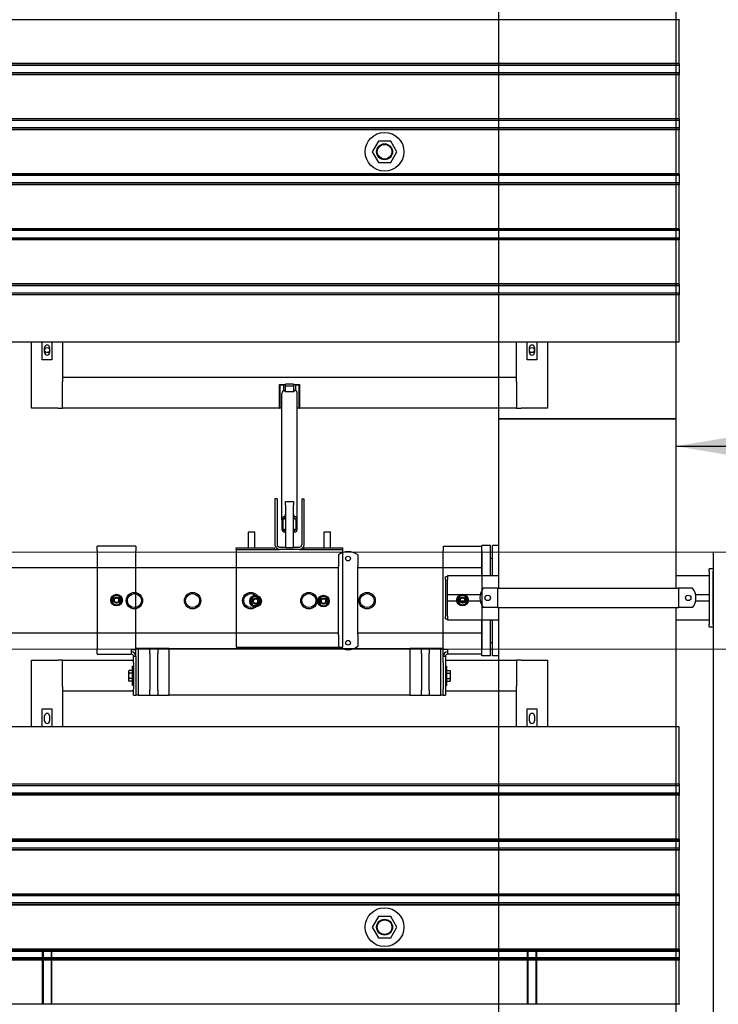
# Model space of a CAD drawing. Extents: x -89225 to 110569, y 13360 to 87647.
# Tile 330 of 478: x 48088 to 49889, y 76422 to 78962. Entities that reach past the tile are written whole.
import ezdxf

# ---------------------------------------------------------------- set-up
doc = ezdxf.new("R2010")
doc.units = 0
for name, color, linetype in [('Beluchtingstank', 253, 'Continuous'), ('Iv-Lines 035', 4, 'Continuous'), ('Iv-Lines 035 @ 100', 4, 'Continuous')]:
    doc.layers.add(name, color=color, linetype=linetype)
doc.styles.add('ISO', font='ISO.SHX')

# ---------------------------------------------------------------- blocks, each defined once
blk = doc.blocks.new('Leidingwerk beluchtingsinstallatie')
for p, q in [((1296643.7, -920370.4), (1296643.7, -926301.8)), ((1297100.9, -920370.4), (1297100.9, -926301.8)), ((1297100.9, -926301.8), (1296643.7, -926301.8)), ((1296643.7, -926301.8), (1296643.7, -926738.3)), ((1296643.7, -926301.8), (1297100.9, -926301.8)), ((1297100.9, -926301.8), (1297100.9, -926738.3)), ((1296600.9, -926705.6), (1296600.9, -926627.9)), ((1296622.9, -926627.9), (1296600.9, -926627.9)), ((1296622.9, -926705.6), (1296622.9, -926627.9)), ((1296627.9, -926705.6), (1296627.9, -926627.9)), ((1296643.7, -926627.9), (1296627.9, -926627.9)), ((1296230.9, -926652.6), (1296230.9, -926677)), ((1296280.9, -926652.6), (1296280.9, -926677)), ((1296627.9, -926661.4), (1296622.9, -926661.4)), ((1296230.9, -926686.2), (1294137.3, -926686.2)), ((1296230.9, -926677), (1296230.9, -926682)), ((1296230.9, -926858.7), (1296230.9, -926682)), ((1296280.9, -926677), (1296280.9, -926682)), ((1296280.9, -926858.7), (1296280.9, -926682)), ((1296600.9, -926686.2), (1296280.9, -926686.2)), ((1296507.3, -926714.6), (1296507.3, -926708.6)), ((1296512.3, -926708.6), (1296507.3, -926708.6)), ((1296512.3, -926705.6), (1296643.7, -926705.6)), ((1296512.3, -926705.6), (1296512.3, -926715.6)), ((1297100.9, -926705.6), (1297187.3, -926705.6)), ((1297197.3, -926688.1), (1297187.3, -926688.1)), ((1297187.3, -926694.1), (1297187.3, -926688.1)), ((1297187.3, -926694.1), (1297187.3, -926832.1)), ((1297197.3, -926688.1), (1297197.3, -926694.1)), ((1297197.3, -926832.1), (1297197.3, -926694.1)), ((1296507.3, -926714.6), (1296507.3, -926811.6)), ((1296512.3, -926755.6), (1296512.3, -926715.6)), ((1296632.8, -926738.3), (1296604.6, -926738.3)), ((1296640.8, -926738.3), (1296632.8, -926738.3)), ((1296640.8, -926738.3), (1296640.8, -926788.3)), ((1296640.8, -926738.3), (1297107.8, -926738.3)), ((1297107.8, -926738.3), (1297107.8, -926788.3)), ((1297115.8, -926738.3), (1297107.8, -926738.3)), ((1297144.1, -926738.3), (1297115.8, -926738.3)), ((1296596.6, -926755.6), (1296512.3, -926755.6)), ((1296512.3, -926770.6), (1296512.3, -926755.6)), ((1297187.3, -926755.6), (1297152.1, -926755.6)), ((1296512.3, -926810.6), (1296512.3, -926770.6)), ((1296512.3, -926770.6), (1296596.5, -926770.6)), ((1296632.8, -926788.3), (1296604.6, -926788.3)), ((1296640.8, -926788.3), (1296632.8, -926788.3)), ((1296640.8, -926788.3), (1297107.8, -926788.3)), ((1296643.7, -926788.3), (1296643.7, -930042)), ((1297100.9, -926788.3), (1297100.9, -930042)), ((1297115.8, -926788.3), (1297107.8, -926788.3)), ((1297144.1, -926788.3), (1297115.8, -926788.3)), ((1297152.2, -926770.6), (1297187.3, -926770.6)), ((1296507.3, -926817.6), (1296507.3, -926811.6)), ((1296512.3, -926810.6), (1296512.3, -926820.6)), ((1296507.3, -926817.6), (1296512.3, -926817.6)), ((1296643.7, -926820.6), (1296512.3, -926820.6)), ((1296600.9, -926912.9), (1296600.9, -926820.6)), ((1296622.9, -926912.9), (1296622.9, -926820.6)), ((1296627.9, -926912.9), (1296627.9, -926820.6)), ((1297187.3, -926820.6), (1297100.9, -926820.6)), ((1297187.3, -926838.1), (1297187.3, -926832.1)), ((1297187.3, -926838.1), (1297197.3, -926838.1)), ((1297197.3, -926832.1), (1297197.3, -926838.1)), ((1296230.9, -926854.5), (1294137.3, -926854.5)), ((1296230.9, -926858.7), (1296230.9, -926863.7)), ((1296230.9, -926863.7), (1296230.9, -926888.1)), ((1296600.9, -926854.5), (1296280.9, -926854.5)), ((1296280.9, -926858.7), (1296280.9, -926863.7)), ((1296280.9, -926863.7), (1296280.9, -926888.1)), ((1296627.9, -926879.4), (1296622.9, -926879.4)), ((1296622.9, -926912.9), (1296600.9, -926912.9)), ((1296643.7, -926912.9), (1296627.9, -926912.9))]:
    blk.add_line(p, q)
for centre, radius in [((1296255.9, -926661.9), 6), ((1295704.9, -926770.4), 21.2), ((1295704.9, -926770.4), 21.2), ((1295704.9, -926770.4), 18), ((1295854.9, -926770.4), 21.2), ((1295854.9, -926770.4), 21.2), ((1295854.9, -926770.4), 18), ((1296004.9, -926770.4), 21.2), ((1296004.9, -926770.4), 21.2), ((1296004.9, -926770.4), 18), ((1296154.9, -926770.4), 21.2), ((1296154.9, -926770.4), 21.2), ((1296154.9, -926770.4), 18), ((1296304.9, -926770.4), 21.2), ((1296304.9, -926770.4), 21.2), ((1296304.9, -926770.4), 18), ((1296615.8, -926763.3), 7), ((1297132.8, -926763.3), 7), ((1296255.9, -926878.9), 6)]:
    blk.add_circle(centre, radius)
for centre, start, end in [((1296255.9, -926683.9), 51.3178, 128.6822), ((1296635.8, -926763.3), 141.3178, 218.6822), ((1297112.8, -926763.3), 321.3178, 38.6822), ((1296255.9, -926856.9), 231.3178, 308.6822)]:
    blk.add_arc(centre, 40, start, end)
blk = doc.blocks.new('Beluchtingselementen Bosman')
for p, q in [((1289299.4, -859100.6), (1287289.4, -859100.6)), ((1289299.4, -859099.9), (1289299.4, -859100.6)), ((1289299.4, -859214), (1289299.4, -859100.6)), ((1289299.4, -859214), (1287289.4, -859214)), ((1289299.4, -859214.7), (1287289.4, -859214.7)), ((1289299.4, -859218.7), (1287289.4, -859218.7)), ((1289299.4, -859214), (1289299.4, -859214.7)), ((1289299.4, -859214.7), (1289299.4, -859217.5)), ((1289299.4, -859218.7), (1289299.4, -859217.5)), ((1289299.4, -859218.7), (1289299.4, -859220.3)), ((1289299.4, -859220.3), (1289299.4, -859236.3)), ((1289299.4, -859237.8), (1287289.4, -859237.8)), ((1289299.4, -859241.9), (1287289.4, -859241.9)), ((1289299.4, -859242.6), (1287289.4, -859242.6)), ((1289299.4, -859236.3), (1289299.4, -859237.8)), ((1289299.4, -859239.1), (1289299.4, -859237.8)), ((1289299.4, -859239.1), (1289299.4, -859241.9)), ((1289299.4, -859241.9), (1289299.4, -859242.6)), ((1289299.4, -859356), (1289299.4, -859242.6)), ((1289299.4, -859356), (1287289.4, -859356)), ((1289299.4, -859356.7), (1287289.4, -859356.7)), ((1289299.4, -859356), (1289299.4, -859356.7)), ((1289299.4, -859356.7), (1289299.4, -859359.5)), ((1289299.4, -859360.7), (1289299.4, -859359.5)), ((1289299.4, -859360.7), (1287289.4, -859360.7)), ((1289299.4, -859379.8), (1287289.4, -859379.8)), ((1289299.4, -859383.9), (1287289.4, -859383.9)), ((1289299.4, -859384.6), (1287289.4, -859384.6)), ((1289299.4, -859360.7), (1289299.4, -859362.3)), ((1289299.4, -859362.3), (1289299.4, -859378.3)), ((1289299.4, -859378.3), (1289299.4, -859379.8)), ((1289299.4, -859381.1), (1289299.4, -859379.8)), ((1289299.4, -859381.1), (1289299.4, -859383.9)), ((1289299.4, -859383.9), (1289299.4, -859384.6)), ((1289299.4, -859498), (1289299.4, -859384.6)), ((1288523.4, -859413.8), (1288507.6, -859441.4)), ((1288555.2, -859413.7), (1288523.4, -859413.8)), ((1288571.2, -859441.2), (1288555.2, -859413.7)), ((1288507.6, -859441.4), (1288523.6, -859468.9)), ((1288555.4, -859468.8), (1288571.2, -859441.2)), ((1288523.6, -859468.9), (1288555.4, -859468.8)), ((1289299.4, -859498), (1287289.4, -859498)), ((1289299.4, -859498.7), (1287289.4, -859498.7)), ((1289299.4, -859502.7), (1287289.4, -859502.7)), ((1289299.4, -859498), (1289299.4, -859498.7)), ((1289299.4, -859498.7), (1289299.4, -859501.5)), ((1289299.4, -859502.7), (1289299.4, -859501.5)), ((1289299.4, -859502.7), (1289299.4, -859504.3)), ((1289299.4, -859504.3), (1289299.4, -859520.3)), ((1289299.4, -859521.8), (1287289.4, -859521.8)), ((1289299.4, -859525.9), (1287289.4, -859525.9)), ((1289299.4, -859526.6), (1287289.4, -859526.6)), ((1289299.4, -859520.3), (1289299.4, -859521.8)), ((1289299.4, -859523.1), (1289299.4, -859521.8)), ((1289299.4, -859523.1), (1289299.4, -859525.9)), ((1289299.4, -859525.9), (1289299.4, -859526.6)), ((1289299.4, -859640), (1289299.4, -859526.6)), ((1289299.4, -859640), (1287289.4, -859640)), ((1289299.4, -859640.7), (1287289.4, -859640.7)), ((1289299.4, -859644.7), (1287289.4, -859644.7)), ((1289299.4, -859663.8), (1287289.4, -859663.8)), ((1289299.4, -859640), (1289299.4, -859640.7)), ((1289299.4, -859640.7), (1289299.4, -859643.5)), ((1289299.4, -859644.7), (1289299.4, -859643.5)), ((1289299.4, -859644.7), (1289299.4, -859646.3)), ((1289299.4, -859646.3), (1289299.4, -859662.3)), ((1289299.4, -859662.3), (1289299.4, -859663.8)), ((1289299.4, -859665.1), (1289299.4, -859663.8)), ((1289299.4, -859667.9), (1287289.4, -859667.9)), ((1289299.4, -859668.6), (1287289.4, -859668.6)), ((1289299.4, -859665.1), (1289299.4, -859667.9)), ((1289299.4, -859667.9), (1289299.4, -859668.6)), ((1289299.4, -859782), (1289299.4, -859668.6)), ((1289299.4, -859782), (1287289.4, -859782)), ((1289299.4, -859782.7), (1287289.4, -859782.7)), ((1289299.4, -859786.7), (1287289.4, -859786.7)), ((1289299.4, -859782), (1289299.4, -859782.7)), ((1289299.4, -859782.7), (1289299.4, -859785.5)), ((1289299.4, -859786.7), (1289299.4, -859785.5)), ((1289299.4, -859786.7), (1289299.4, -859788.3)), ((1289299.4, -859788.3), (1289299.4, -859804.3)), ((1289299.4, -859805.8), (1287289.4, -859805.8)), ((1289299.4, -859809.9), (1287289.4, -859809.9)), ((1289299.4, -859810.6), (1287289.4, -859810.6)), ((1289299.4, -859804.3), (1289299.4, -859805.8)), ((1289299.4, -859807.1), (1289299.4, -859805.8)), ((1289299.4, -859807.1), (1289299.4, -859809.9)), ((1289299.4, -859809.9), (1289299.4, -859810.6)), ((1289299.4, -859931.3), (1289299.4, -859810.6)), ((1287289.4, -859931.3), (1289299.4, -859931.3)), ((1287629.4, -860102.8), (1287629.4, -859931.3)), ((1287656.9, -859977.9), (1287656.9, -859931.3)), ((1287681.9, -859931.3), (1287681.9, -859977.9)), ((1287709.4, -859931.3), (1287709.4, -860022.8)), ((1288879.4, -860022.8), (1288879.4, -859931.3)), ((1288906.9, -859977.9), (1288906.9, -859931.3)), ((1288931.9, -859931.3), (1288931.9, -859977.9)), ((1288959.4, -859931.3), (1288959.4, -860102.8)), ((1287662.9, -859959.3), (1287662.9, -859946.3)), ((1287675.9, -859946.3), (1287675.9, -859959.3)), ((1288912.9, -859959.3), (1288912.9, -859946.3)), ((1288925.9, -859946.3), (1288925.9, -859959.3)), ((1287681.9, -859977.9), (1287656.9, -859977.9)), ((1288931.9, -859977.9), (1288906.9, -859977.9)), ((1287709.4, -860022.8), (1288879.4, -860022.8)), ((1287709.4, -860022.8), (1287709.4, -860034.8)), ((1287709.4, -860102.8), (1287709.4, -860034.8)), ((1288268.4, -860102.8), (1288268.4, -860041.8)), ((1288268.4, -860041.8), (1288284.4, -860041.8)), ((1288269.4, -860042.8), (1288269.4, -860102.8)), ((1288269.4, -860042.8), (1288279.4, -860042.8)), ((1288279.4, -860057), (1288279.4, -860042.8)), ((1288304.4, -860040.6), (1288284.4, -860040.6)), ((1288284.4, -860045.9), (1288284.4, -860040.6)), ((1288304.4, -860040.6), (1288304.4, -860045.9)), ((1288304.4, -860041.8), (1288320.4, -860041.8)), ((1288309.4, -860042.8), (1288309.4, -860057)), ((1288309.4, -860042.8), (1288319.4, -860042.8)), ((1288319.4, -860102.8), (1288319.4, -860042.8)), ((1288320.4, -860041.8), (1288320.4, -860102.8)), ((1288879.4, -860034.8), (1288879.4, -860022.8)), ((1288879.4, -860034.8), (1288879.4, -860102.8)), ((1288274.4, -860390.6), (1288274.4, -860064.4)), ((1288283.4, -860056.4), (1288282.4, -860056.4)), ((1288283.4, -860060.9), (1288283.4, -860056.4)), ((1288305.4, -860060.9), (1288283.4, -860060.9)), ((1288304.4, -860045.9), (1288284.4, -860045.9)), ((1288284.4, -860060.9), (1288284.4, -860045.9)), ((1288304.4, -860045.9), (1288304.4, -860060.9)), ((1288306.4, -860056.4), (1288305.4, -860056.4)), ((1288305.4, -860056.4), (1288305.4, -860060.9)), ((1288314.4, -860390.6), (1288314.4, -860064.4)), ((1287697.4, -860102.8), (1287629.4, -860102.8)), ((1287697.4, -860102.8), (1287709.4, -860102.8)), ((1288268.4, -860102.8), (1287709.4, -860102.8)), ((1288268.4, -860102.8), (1288269.4, -860102.8)), ((1288274.4, -860102.8), (1288269.4, -860102.8)), ((1288319.4, -860102.8), (1288314.4, -860102.8)), ((1288319.4, -860102.8), (1288320.4, -860102.8)), ((1288879.4, -860102.8), (1288320.4, -860102.8)), ((1288879.4, -860102.8), (1288891.4, -860102.8)), ((1288959.4, -860102.8), (1288891.4, -860102.8)), ((1288256.9, -860336.8), (1288256.9, -860454.8)), ((1288262.9, -860336.8), (1288256.9, -860336.8)), ((1288262.9, -860336.8), (1288262.9, -860454.8)), ((1288284.4, -860343.4), (1288304.4, -860343.4)), ((1288284.4, -860352.3), (1288284.4, -860343.4)), ((1288304.4, -860343.4), (1288304.4, -860352.3)), ((1288325.9, -860336.8), (1288331.9, -860336.8)), ((1288325.9, -860336.8), (1288325.9, -860454.8)), ((1288331.9, -860454.8), (1288331.9, -860336.8)), ((1288284.4, -860352.3), (1288284.4, -860462)), ((1288304.4, -860462), (1288304.4, -860352.3)), ((1288274.4, -860390.6), (1288274.4, -860414.5)), ((1288278.4, -860414.5), (1288278.4, -860390.6)), ((1288283.4, -860382.7), (1288282.4, -860382.7)), ((1288282.4, -860386.7), (1288283.4, -860386.7)), ((1288283.4, -860382.7), (1288283.4, -860378.2)), ((1288283.4, -860378.2), (1288284.4, -860378.2)), ((1288284.4, -860382.2), (1288283.4, -860382.2)), ((1288283.4, -860386.7), (1288283.4, -860382.7)), ((1288304.4, -860378.2), (1288305.4, -860378.2)), ((1288305.4, -860382.2), (1288304.4, -860382.2)), ((1288305.4, -860378.2), (1288305.4, -860382.7)), ((1288305.4, -860382.7), (1288305.4, -860386.7)), ((1288306.4, -860382.7), (1288305.4, -860382.7)), ((1288305.4, -860386.7), (1288306.4, -860386.7)), ((1288310.4, -860390.6), (1288310.4, -860414.5)), ((1288314.4, -860414.5), (1288314.4, -860390.6)), ((1288189.4, -860421.8), (1288188.9, -860422.3)), ((1288204.9, -860422.3), (1288188.9, -860422.3)), ((1288188.9, -860462.8), (1288188.9, -860422.3)), ((1288189.4, -860421.8), (1288204.4, -860421.8)), ((1288204.4, -860421.8), (1288204.9, -860422.3)), ((1288204.9, -860462.8), (1288204.9, -860422.3)), ((1288283.4, -860418.5), (1288282.4, -860418.5)), ((1288282.4, -860422.5), (1288283.4, -860422.5)), ((1288283.4, -860418.5), (1288283.4, -860414.1)), ((1288283.4, -860414.1), (1288284.4, -860414.1)), ((1288284.4, -860418.1), (1288283.4, -860418.1)), ((1288283.4, -860422.5), (1288283.4, -860418.5)), ((1288304.4, -860414.1), (1288305.4, -860414.1)), ((1288305.4, -860418.1), (1288304.4, -860418.1)), ((1288305.4, -860414.1), (1288305.4, -860418.5)), ((1288306.4, -860418.5), (1288305.4, -860418.5)), ((1288305.4, -860418.5), (1288305.4, -860422.5)), ((1288305.4, -860422.5), (1288306.4, -860422.5)), ((1288384.4, -860421.8), (1288383.9, -860422.3)), ((1288399.9, -860422.3), (1288383.9, -860422.3)), ((1288383.9, -860462.8), (1288383.9, -860422.3)), ((1288384.4, -860421.8), (1288399.4, -860421.8)), ((1288399.4, -860421.8), (1288399.9, -860422.3)), ((1288399.9, -860462.8), (1288399.9, -860422.3)), ((1287798.4, -860470.3), (1287798.4, -860458.3)), ((1287898.4, -860458.3), (1287798.4, -860458.3)), ((1287798.4, -860470.3), (1287798.4, -860725.3)), ((1287898.4, -860458.3), (1287898.4, -860470.3)), ((1287898.4, -860725.3), (1287898.4, -860470.3)), ((1288156.9, -860462.8), (1288256.9, -860462.8)), ((1288156.9, -860466.8), (1288156.9, -860462.8)), ((1288156.9, -860466.8), (1288256.9, -860466.8)), ((1288156.9, -860466.8), (1288156.9, -860478.8)), ((1288256.9, -860466.8), (1288256.9, -860462.8)), ((1288256.9, -860466.8), (1288268.9, -860466.8)), ((1288268.9, -860460.8), (1288284.4, -860460.8)), ((1288319.9, -860466.8), (1288268.9, -860466.8)), ((1288284.4, -860462), (1288304.4, -860462)), ((1288304.4, -860460.8), (1288319.9, -860460.8)), ((1288319.9, -860466.8), (1288331.9, -860466.8)), ((1288331.9, -860462.8), (1288431.9, -860462.8)), ((1288331.9, -860466.8), (1288331.9, -860462.8)), ((1288331.9, -860466.8), (1288431.9, -860466.8)), ((1288431.9, -860466.8), (1288431.9, -860462.8)), ((1288431.9, -860478.8), (1288431.9, -860466.8)), ((1288690.4, -860458.3), (1288790.4, -860458.3)), ((1288690.4, -860458.3), (1288690.4, -860470.3)), ((1288690.4, -860725.3), (1288690.4, -860470.3)), ((1288790.4, -860470.3), (1288790.4, -860458.3)), ((1288790.4, -860470.3), (1288790.4, -860725.3)), ((1288156.9, -860478.8), (1288156.9, -860719.3)), ((1288431.9, -860719.3), (1288431.9, -860478.8)), ((1287798.4, -860737.3), (1287798.4, -860725.3)), ((1287886.4, -860725.3), (1287898.4, -860725.3)), ((1287886.4, -860725.3), (1287886.4, -860737.3)), ((1287904.4, -860722.8), (1287898.4, -860722.8)), ((1287898.4, -860743.3), (1287898.4, -860725.3)), ((1287934.4, -860722.8), (1287904.4, -860722.8)), ((1287904.4, -860722.8), (1287904.4, -860842.8)), ((1287934.4, -860728.2), (1287934.4, -860722.8)), ((1287954.4, -860722.8), (1287934.4, -860722.8)), ((1287934.4, -860735.2), (1287934.4, -860728.2)), ((1287984.4, -860722.8), (1287954.4, -860722.8)), ((1287954.4, -860722.8), (1287954.4, -860728.2)), ((1287954.4, -860728.2), (1287954.4, -860735.2)), ((1287984.4, -860722.8), (1288604.4, -860722.8)), ((1287984.4, -860842.8), (1287984.4, -860722.8)), ((1288156.9, -860719.3), (1288431.9, -860719.3)), ((1288634.4, -860722.8), (1288604.4, -860722.8)), ((1288604.4, -860722.8), (1288604.4, -860842.8)), ((1288654.4, -860722.8), (1288634.4, -860722.8)), ((1288634.4, -860728.2), (1288634.4, -860722.8)), ((1288634.4, -860735.2), (1288634.4, -860728.2)), ((1288684.4, -860722.8), (1288654.4, -860722.8)), ((1288654.4, -860722.8), (1288654.4, -860728.2)), ((1288654.4, -860728.2), (1288654.4, -860735.2)), ((1288684.4, -860842.8), (1288684.4, -860722.8)), ((1288690.4, -860722.8), (1288684.4, -860722.8)), ((1288690.4, -860743.3), (1288690.4, -860725.3)), ((1288702.4, -860725.3), (1288690.4, -860725.3)), ((1288702.4, -860737.3), (1288702.4, -860725.3)), ((1288790.4, -860737.3), (1288790.4, -860725.3)), ((1287629.4, -860924.5), (1287629.4, -860752.8)), ((1287629.4, -860752.8), (1287697.4, -860752.8)), ((1287709.4, -860752.8), (1287697.4, -860752.8)), ((1287709.4, -860752.8), (1287892.4, -860752.8)), ((1287709.4, -860820.8), (1287709.4, -860752.8)), ((1287798.4, -860737.3), (1287886.4, -860737.3)), ((1287892.4, -860758.3), (1287892.4, -860743.3)), ((1287898.4, -860743.3), (1287892.4, -860743.3)), ((1287898.4, -860743.3), (1287898.4, -860758.3)), ((1287934.4, -860735.2), (1287934.4, -860830.4)), ((1287954.4, -860830.4), (1287954.4, -860735.2)), ((1288634.4, -860735.2), (1288634.4, -860830.4)), ((1288654.4, -860830.4), (1288654.4, -860735.2)), ((1288696.4, -860743.3), (1288690.4, -860743.3)), ((1288690.4, -860758.3), (1288690.4, -860743.3)), ((1288696.4, -860743.3), (1288696.4, -860758.3)), ((1288696.4, -860752.8), (1288879.4, -860752.8)), ((1288790.4, -860737.3), (1288702.4, -860737.3)), ((1288891.4, -860752.8), (1288879.4, -860752.8)), ((1288879.4, -860752.8), (1288879.4, -860820.8)), ((1288891.4, -860752.8), (1288959.4, -860752.8)), ((1288959.4, -860752.8), (1288959.4, -860924.5)), ((1287879.4, -860780.8), (1287880.5, -860778.9)), ((1287879.4, -860780.8), (1287879.4, -860782.4)), ((1287888.6, -860778.9), (1287880.5, -860778.9)), ((1287888.6, -860778.9), (1287888.6, -860785.9)), ((1287888.6, -860781.8), (1287889.4, -860781.8)), ((1287889.4, -860817.8), (1287889.4, -860767.8)), ((1287892.4, -860767.8), (1287889.4, -860767.8)), ((1287892.4, -860758.3), (1287892.4, -860827.8)), ((1287898.4, -860758.3), (1287898.4, -860827.8)), ((1288690.4, -860758.3), (1288690.4, -860827.8)), ((1288696.4, -860758.3), (1288696.4, -860827.8)), ((1288696.4, -860767.8), (1288699.4, -860767.8)), ((1288699.4, -860767.8), (1288699.4, -860817.8)), ((1288700.2, -860781.8), (1288699.4, -860781.8)), ((1288700.2, -860785.9), (1288700.2, -860778.9)), ((1288700.2, -860778.9), (1288708.3, -860778.9)), ((1288709.4, -860780.8), (1288708.3, -860778.9)), ((1288709.4, -860782.4), (1288709.4, -860780.8)), ((1287879.4, -860782.4), (1287879.4, -860792.8)), ((1287879.4, -860792.8), (1287879.4, -860803.2)), ((1287879.4, -860803.2), (1287879.4, -860804.8)), ((1287879.4, -860804.8), (1287880.5, -860806.6)), ((1287888.6, -860785.9), (1287880.5, -860785.9)), ((1287888.6, -860799.7), (1287880.5, -860799.7)), ((1287888.6, -860806.6), (1287880.5, -860806.6)), ((1287888.6, -860785.9), (1287888.6, -860799.7)), ((1287888.6, -860799.7), (1287888.6, -860806.6)), ((1287888.6, -860803.8), (1287889.4, -860803.8)), ((1288700.2, -860803.8), (1288699.4, -860803.8)), ((1288700.2, -860799.7), (1288700.2, -860785.9)), ((1288700.2, -860785.9), (1288708.3, -860785.9)), ((1288700.2, -860799.7), (1288708.3, -860799.7)), ((1288700.2, -860806.6), (1288700.2, -860799.7)), ((1288700.2, -860806.6), (1288708.3, -860806.6)), ((1288709.4, -860804.8), (1288708.3, -860806.6)), ((1288709.4, -860792.8), (1288709.4, -860782.4)), ((1288709.4, -860803.2), (1288709.4, -860792.8)), ((1288709.4, -860804.8), (1288709.4, -860803.2)), ((1287709.4, -860820.8), (1287709.4, -860832.8)), ((1287709.4, -860832.8), (1287709.4, -860924.5)), ((1287892.4, -860832.8), (1287709.4, -860832.8)), ((1287892.4, -860817.8), (1287889.4, -860817.8)), ((1287892.4, -860842.8), (1287892.4, -860827.8)), ((1287898.4, -860827.8), (1287898.4, -860842.8)), ((1287934.4, -860837.4), (1287934.4, -860830.4)), ((1287954.4, -860830.4), (1287954.4, -860837.4)), ((1288634.4, -860837.4), (1288634.4, -860830.4)), ((1288654.4, -860830.4), (1288654.4, -860837.4)), ((1288690.4, -860842.8), (1288690.4, -860827.8)), ((1288696.4, -860817.8), (1288699.4, -860817.8)), ((1288696.4, -860827.8), (1288696.4, -860842.8)), ((1288879.4, -860832.8), (1288696.4, -860832.8)), ((1288879.4, -860832.8), (1288879.4, -860820.8)), ((1288879.4, -860924.5), (1288879.4, -860832.8)), ((1287892.4, -860842.8), (1287898.4, -860842.8)), ((1287904.4, -860842.8), (1287898.4, -860842.8)), ((1287904.4, -860842.8), (1287934.4, -860842.8)), ((1287934.4, -860842.8), (1287934.4, -860837.4)), ((1287934.4, -860842.8), (1287954.4, -860842.8)), ((1287954.4, -860837.4), (1287954.4, -860842.8)), ((1287954.4, -860842.8), (1287984.4, -860842.8)), ((1288604.4, -860842.8), (1287984.4, -860842.8)), ((1288604.4, -860842.8), (1288634.4, -860842.8)), ((1288634.4, -860842.8), (1288634.4, -860837.4)), ((1288634.4, -860842.8), (1288654.4, -860842.8)), ((1288654.4, -860837.4), (1288654.4, -860842.8)), ((1288654.4, -860842.8), (1288684.4, -860842.8)), ((1288690.4, -860842.8), (1288684.4, -860842.8)), ((1288690.4, -860842.8), (1288696.4, -860842.8)), ((1287656.9, -860924.5), (1287656.9, -860877.9)), ((1287656.9, -860877.9), (1287681.9, -860877.9)), ((1287681.9, -860877.9), (1287681.9, -860924.5)), ((1288906.9, -860924.5), (1288906.9, -860877.9)), ((1288906.9, -860877.9), (1288931.9, -860877.9)), ((1288931.9, -860877.9), (1288931.9, -860924.5)), ((1287662.9, -860909.5), (1287662.9, -860896.5)), ((1287675.9, -860896.5), (1287675.9, -860909.5)), ((1288912.9, -860909.5), (1288912.9, -860896.5)), ((1288925.9, -860896.5), (1288925.9, -860909.5)), ((1289299.4, -860924.5), (1287289.4, -860924.5)), ((1289299.4, -861072), (1289299.4, -860924.5)), ((1289299.4, -861072.7), (1287289.4, -861072.7)), ((1289299.4, -861076.7), (1287289.4, -861076.7)), ((1289299.4, -861072), (1289299.4, -861072.7)), ((1289299.4, -861072.7), (1289299.4, -861075.5)), ((1289299.4, -861076.7), (1289299.4, -861075.5)), ((1289299.4, -861076.7), (1289299.4, -861078.3)), ((1289299.4, -861078.3), (1289299.4, -861094.3)), ((1289299.4, -861095.8), (1287289.4, -861095.8)), ((1289299.4, -861097.1), (1287289.4, -861097.1)), ((1289299.4, -861099.9), (1287289.4, -861099.9)), ((1289299.4, -861100.6), (1287289.4, -861100.6)), ((1289299.4, -861094.3), (1289299.4, -861095.8)), ((1289299.4, -861097.1), (1289299.4, -861095.8)), ((1289299.4, -861097.1), (1289299.4, -861099.9)), ((1289299.4, -861099.9), (1289299.4, -861100.6)), ((1289299.4, -861214), (1289299.4, -861100.6)), ((1289299.4, -861214), (1287289.4, -861214)), ((1289299.4, -861214), (1289299.4, -861214.7)), ((1289299.4, -861214.7), (1287289.4, -861214.7)), ((1289299.4, -861217.5), (1287289.4, -861217.5)), ((1289299.4, -861218.7), (1287289.4, -861218.7)), ((1289299.4, -861220.3), (1287289.4, -861220.3)), ((1289299.4, -861237.8), (1287289.4, -861237.8)), ((1289299.4, -861214.7), (1289299.4, -861217.5)), ((1289299.4, -861218.7), (1289299.4, -861217.5)), ((1289299.4, -861218.7), (1289299.4, -861220.3)), ((1289299.4, -861220.3), (1289299.4, -861236.3)), ((1289299.4, -861236.3), (1289299.4, -861237.8)), ((1289299.4, -861239.1), (1289299.4, -861237.8)), ((1289299.4, -861239.1), (1289299.4, -861241.9)), ((1289299.4, -861241.9), (1287289.4, -861241.9)), ((1289299.4, -861242.6), (1287289.4, -861242.6)), ((1289299.4, -861241.9), (1289299.4, -861242.6)), ((1289299.4, -861356), (1289299.4, -861242.6)), ((1289299.4, -861356), (1287289.4, -861356)), ((1289299.4, -861356.7), (1287289.4, -861356.7)), ((1289299.4, -861360.7), (1287289.4, -861360.7)), ((1289299.4, -861356), (1289299.4, -861356.7)), ((1289299.4, -861356.7), (1289299.4, -861359.5)), ((1289299.4, -861360.7), (1289299.4, -861359.5)), ((1289299.4, -861360.7), (1289299.4, -861362.3)), ((1289299.4, -861362.3), (1289299.4, -861378.3)), ((1289299.4, -861378.3), (1287289.4, -861378.3)), ((1289299.4, -861379.8), (1287289.4, -861379.8)), ((1289299.4, -861383.9), (1287289.4, -861383.9)), ((1289299.4, -861384.6), (1287289.4, -861384.6)), ((1289299.4, -861378.3), (1289299.4, -861379.8)), ((1289299.4, -861381.1), (1289299.4, -861379.8)), ((1289299.4, -861381.1), (1289299.4, -861383.9)), ((1289299.4, -861383.9), (1289299.4, -861384.6)), ((1289299.4, -861498), (1289299.4, -861384.6)), ((1288523.4, -861413.8), (1288507.6, -861441.4)), ((1288555.2, -861413.7), (1288523.4, -861413.8)), ((1288571.2, -861441.2), (1288555.2, -861413.7)), ((1288507.6, -861441.4), (1288523.6, -861468.9)), ((1288555.4, -861468.8), (1288571.2, -861441.2)), ((1288523.6, -861468.9), (1288555.4, -861468.8)), ((1289299.4, -861498), (1287289.4, -861498)), ((1289299.4, -861498.7), (1287289.4, -861498.7)), ((1289299.4, -861502.7), (1287289.4, -861502.7)), ((1289299.4, -861504.3), (1287289.4, -861504.3)), ((1287656.9, -861504.3), (1287656.9, -861520.3)), ((1287658.9, -861504.3), (1287658.9, -861520.3)), ((1287679.9, -861504.3), (1287679.9, -861520.3)), ((1287681.9, -861520.3), (1287681.9, -861504.3)), ((1288906.9, -861504.3), (1288906.9, -861520.3)), ((1288908.9, -861504.3), (1288908.9, -861520.3)), ((1288929.9, -861504.3), (1288929.9, -861520.3)), ((1288931.9, -861520.3), (1288931.9, -861504.3)), ((1289299.4, -861498), (1289299.4, -861498.7)), ((1289299.4, -861498.7), (1289299.4, -861501.5)), ((1289299.4, -861502.7), (1289299.4, -861501.5)), ((1289299.4, -861502.7), (1289299.4, -861504.3)), ((1289299.4, -861504.3), (1289299.4, -861520.3)), ((1289299.4, -861520.3), (1287289.4, -861520.3)), ((1289299.4, -861521.8), (1287289.4, -861521.8)), ((1289299.4, -861525.9), (1287289.4, -861525.9)), ((1289299.4, -861526.6), (1287289.4, -861526.6)), ((1287656.9, -861526.6), (1287656.9, -861640)), ((1287658.9, -861526.6), (1287658.9, -861640)), ((1287679.9, -861526.6), (1287679.9, -861640)), ((1287681.9, -861640), (1287681.9, -861526.6)), ((1288906.9, -861526.6), (1288906.9, -861640)), ((1288908.9, -861526.6), (1288908.9, -861640)), ((1288929.9, -861526.6), (1288929.9, -861640)), ((1288931.9, -861640), (1288931.9, -861526.6)), ((1289299.4, -861520.3), (1289299.4, -861521.8)), ((1289299.4, -861523.1), (1289299.4, -861521.8)), ((1289299.4, -861523.1), (1289299.4, -861525.9)), ((1289299.4, -861525.9), (1289299.4, -861526.6)), ((1289299.4, -861640), (1289299.4, -861526.6)), ((1289299.4, -861640), (1287289.4, -861640)), ((1289299.4, -861640), (1289299.4, -861640.7))]:
    blk.add_line(p, q)
for centre, radius in [((1288539.4, -859441.3), 50), ((1288539.4, -859441.3), 20.5), ((1288539.4, -859441.3), 19), ((1287669.4, -859952.8), 6.5), ((1288919.4, -859952.8), 6.5), ((1287848.4, -860597.8), 15), ((1287848.4, -860597.8), 8), ((1287848.4, -860597.8), 5.9), ((1288206.9, -860600.3), 15), ((1288206.9, -860600.3), 8), ((1288206.9, -860600.3), 5.9), ((1288381.9, -860600.3), 15), ((1288381.9, -860600.3), 8), ((1288381.9, -860600.3), 5.9), ((1288740.4, -860597.8), 15), ((1288740.4, -860597.8), 8), ((1288740.4, -860597.8), 5.9), ((1288539.4, -861441.3), 50), ((1288539.4, -861441.3), 20.5), ((1288539.4, -861441.3), 19)]:
    blk.add_circle(centre, radius)
for centre, radius, start, end in [((1287669.4, -859946.3), 6.5, 360, 180), ((1288919.4, -859946.3), 6.5, 0, 180), ((1287669.4, -859959.3), 6.5, 180, 360), ((1288919.4, -859959.3), 6.5, 180, 0), ((1288268.9, -860454.8), 12, 180, 270), ((1288268.9, -860454.8), 6, 180, 270), ((1288319.9, -860454.8), 6, 270, 0), ((1288319.9, -860454.8), 12, 270, 0), ((1287848.4, -860597.8), 13.4, 176.2081, 183.7919), ((1287848.4, -860597.8), 12, 150, 210), ((1287848.4, -860597.8), 12, 90, 150), ((1287848.4, -860597.8), 12, 210, 270), ((1287848.4, -860597.8), 13.4, 116.2081, 123.7919), ((1287848.4, -860597.8), 6.9, 150.4082, 209.5918), ((1287848.4, -860597.8), 6.9, 149.5918, 150.4082), ((1287848.4, -860597.8), 6.9, 209.5918, 210.4082), ((1287848.4, -860597.8), 6.9, 90.4082, 149.5918), ((1287848.4, -860597.8), 6.9, 210.4082, 269.5918), ((1287848.4, -860597.8), 12, 30, 90), ((1287848.4, -860597.8), 6.9, 89.5918, 90.4082), ((1287848.4, -860597.8), 12, 270, 330), ((1287848.4, -860597.8), 6.9, 30.4082, 89.5918), ((1287848.4, -860597.8), 6.9, 270.4082, 329.5918), ((1287848.4, -860597.8), 13.4, 56.2081, 63.7919), ((1287848.4, -860597.8), 6.9, 29.5918, 30.4082), ((1287848.4, -860597.8), 6.9, 330.4082, 29.5918), ((1287848.4, -860597.8), 6.9, 329.5918, 330.4082), ((1287848.4, -860597.8), 12, 330, 30), ((1287848.4, -860597.8), 13.4, 356.2081, 3.7919), ((1288206.9, -860600.3), 13.4, 176.2081, 183.7919), ((1288206.9, -860600.3), 12, 150, 210), ((1288206.9, -860600.3), 12, 90, 150), ((1288206.9, -860600.3), 13.4, 116.2081, 123.7919), ((1288206.9, -860600.3), 6.9, 150.4082, 209.5918), ((1288206.9, -860600.3), 6.9, 149.5918, 150.4082), ((1288206.9, -860600.3), 6.9, 209.5918, 210.4082), ((1288206.9, -860600.3), 6.9, 90.4082, 149.5918), ((1288206.9, -860600.3), 6.9, 210.4082, 269.5918), ((1288206.9, -860600.3), 12, 30, 90), ((1288206.9, -860600.3), 6.9, 89.5918, 90.4082), ((1288206.9, -860600.3), 6.9, 30.4082, 89.5918), ((1288206.9, -860600.3), 6.9, 270.4082, 329.5918), ((1288206.9, -860600.3), 13.4, 56.2081, 63.7919), ((1288206.9, -860600.3), 6.9, 29.5918, 30.4082), ((1288206.9, -860600.3), 6.9, 330.4082, 29.5918), ((1288206.9, -860600.3), 6.9, 329.5918, 330.4082), ((1288206.9, -860600.3), 12, 330, 30), ((1288206.9, -860600.3), 13.4, 356.2081, 3.7919), ((1288381.9, -860600.3), 13.4, 176.2081, 183.7919), ((1288381.9, -860600.3), 12, 150, 210), ((1288381.9, -860600.3), 12, 90, 150), ((1288381.9, -860600.3), 13.4, 116.2081, 123.7919), ((1288381.9, -860600.3), 6.9, 150.4082, 209.5918), ((1288381.9, -860600.3), 6.9, 149.5918, 150.4082), ((1288381.9, -860600.3), 6.9, 209.5918, 210.4082), ((1288381.9, -860600.3), 6.9, 90.4082, 149.5918), ((1288381.9, -860600.3), 6.9, 210.4082, 269.5918), ((1288381.9, -860600.3), 12, 30, 90), ((1288381.9, -860600.3), 6.9, 89.5918, 90.4082), ((1288381.9, -860600.3), 6.9, 30.4082, 89.5918), ((1288381.9, -860600.3), 6.9, 270.4082, 329.5918), ((1288381.9, -860600.3), 13.4, 56.2081, 63.7919), ((1288381.9, -860600.3), 6.9, 29.5918, 30.4082), ((1288381.9, -860600.3), 6.9, 330.4082, 29.5918), ((1288381.9, -860600.3), 6.9, 329.5918, 330.4082), ((1288381.9, -860600.3), 12, 330, 30), ((1288381.9, -860600.3), 13.4, 356.2081, 3.7919), ((1288740.4, -860597.8), 13.4, 176.2081, 183.7919), ((1288740.4, -860597.8), 12, 150, 210), ((1288740.4, -860597.8), 12, 90, 150), ((1288740.4, -860597.8), 12, 210, 270), ((1288740.4, -860597.8), 13.4, 116.2081, 123.7919), ((1288740.4, -860597.8), 6.9, 150.4082, 209.5918), ((1288740.4, -860597.8), 6.9, 149.5918, 150.4082), ((1288740.4, -860597.8), 6.9, 209.5918, 210.4082), ((1288740.4, -860597.8), 6.9, 90.4082, 149.5918), ((1288740.4, -860597.8), 6.9, 210.4082, 269.5918), ((1288740.4, -860597.8), 12, 30, 90), ((1288740.4, -860597.8), 6.9, 89.5918, 90.4082), ((1288740.4, -860597.8), 12, 270, 330), ((1288740.4, -860597.8), 6.9, 30.4082, 89.5918), ((1288740.4, -860597.8), 6.9, 270.4082, 329.5918), ((1288740.4, -860597.8), 13.4, 56.2081, 63.7919), ((1288740.4, -860597.8), 6.9, 29.5918, 30.4082), ((1288740.4, -860597.8), 6.9, 330.4082, 29.5918), ((1288740.4, -860597.8), 6.9, 329.5918, 330.4082), ((1288740.4, -860597.8), 12, 330, 30), ((1288740.4, -860597.8), 13.4, 356.2081, 3.7919), ((1287848.4, -860597.8), 13.4, 236.2081, 243.7919), ((1287848.4, -860597.8), 6.9, 269.5918, 270.4082), ((1287848.4, -860597.8), 13.4, 296.2081, 303.7919), ((1288206.9, -860600.3), 12, 210, 270), ((1288206.9, -860600.3), 13.4, 236.2081, 243.7919), ((1288206.9, -860600.3), 12, 270, 330), ((1288206.9, -860600.3), 6.9, 269.5918, 270.4082), ((1288206.9, -860600.3), 13.4, 296.2081, 303.7919), ((1288381.9, -860600.3), 12, 210, 270), ((1288381.9, -860600.3), 13.4, 236.2081, 243.7919), ((1288381.9, -860600.3), 12, 270, 330), ((1288381.9, -860600.3), 6.9, 269.5918, 270.4082), ((1288381.9, -860600.3), 13.4, 296.2081, 303.7919), ((1288740.4, -860597.8), 13.4, 236.2081, 243.7919), ((1288740.4, -860597.8), 6.9, 269.5918, 270.4082), ((1288740.4, -860597.8), 13.4, 296.2081, 303.7919), ((1287886.4, -860743.3), 12, 0, 90), ((1288702.4, -860743.3), 12, 90, 180), ((1287886.4, -860743.3), 6, 0, 90), ((1288702.4, -860743.3), 6, 90, 180), ((1287669.4, -860896.5), 6.5, 0, 180), ((1288919.4, -860896.5), 6.5, 360, 180), ((1287669.4, -860909.5), 6.5, 180, 0), ((1288919.4, -860909.5), 6.5, 180, 360)]:
    blk.add_arc(centre, radius, start, end)
for centre, major_axis, start_param, end_param in [((1288282.4, -860064.4), (-8, 0), 4.712389, 6.283185), ((1288306.4, -860064.4), (8, 0), 0, 1.570796), ((1288282.4, -860390.6), (-8, 0), 4.712389, 6.283185), ((1288282.4, -860390.6), (-4, 0), 4.712389, 6.283185), ((1288306.4, -860390.6), (8, 0), 0, 1.570796), ((1288306.4, -860390.6), (4, 0), 0, 1.570796), ((1288282.4, -860414.5), (-8, 0), 0, 1.570796), ((1288282.4, -860414.5), (-4, 0), 0, 1.570796), ((1288306.4, -860414.5), (4, 0), 4.712389, 6.283185), ((1288306.4, -860414.5), (8, 0), 4.712389, 6.283185)]:
    blk.add_ellipse(centre, major_axis=major_axis, ratio=0.996041, start_param=start_param, end_param=end_param)
for points, weights in [([(1287838, -860591.8), (1287836.6, -860594.2), (1287835.1, -860596.9)], [1, 1.02824688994, 1]), ([(1287835.1, -860598.7), (1287836.6, -860601.4), (1287838, -860603.8)], [1, 1.02824688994, 1]), ([(1287841, -860586.7), (1287839.4, -860589.4), (1287838, -860591.8)], [1, 1.02824688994, 1]), ([(1287838, -860603.8), (1287839.4, -860606.2), (1287841, -860608.9)], [1, 1.02824688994, 1]), ([(1287842.4, -860594.4), (1287842.4, -860597.8), (1287842.4, -860601.2)], [1, 1.15, 1]), ([(1287848.4, -860585.8), (1287845.6, -860585.8), (1287842.5, -860585.8)], [1, 1.02824688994, 1]), ([(1287848.4, -860590.9), (1287845.4, -860592.6), (1287842.5, -860594.3)], [1, 1.15, 1]), ([(1287842.5, -860601.3), (1287845.4, -860603), (1287848.4, -860604.7)], [1, 1.15, 1]), ([(1287854.3, -860585.8), (1287851.2, -860585.8), (1287848.4, -860585.8)], [1, 1.02824688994, 1]), ([(1287854.4, -860594.3), (1287851.4, -860592.6), (1287848.5, -860590.9)], [1, 1.15, 1]), ([(1287848.5, -860604.7), (1287851.4, -860603), (1287854.4, -860601.3)], [1, 1.15, 1]), ([(1287854.4, -860601.2), (1287854.4, -860597.8), (1287854.4, -860594.4)], [1, 1.15, 1]), ([(1287858.8, -860591.8), (1287857.4, -860589.4), (1287855.9, -860586.7)], [1, 1.02824688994, 1]), ([(1287855.9, -860608.9), (1287857.4, -860606.2), (1287858.8, -860603.8)], [1, 1.02824688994, 1]), ([(1287861.8, -860596.9), (1287860.2, -860594.2), (1287858.8, -860591.8)], [1, 1.02824688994, 1]), ([(1287858.8, -860603.8), (1287860.2, -860601.4), (1287861.8, -860598.7)], [1, 1.02824688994, 1]), ([(1288196.5, -860594.3), (1288195.1, -860596.7), (1288193.6, -860599.4)], [1, 1.02824688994, 1]), ([(1288193.6, -860601.2), (1288195.1, -860603.9), (1288196.5, -860606.3)], [1, 1.02824688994, 1]), ([(1288199.5, -860589.2), (1288197.9, -860591.9), (1288196.5, -860594.3)], [1, 1.02824688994, 1]), ([(1288200.9, -860596.9), (1288200.9, -860600.3), (1288200.9, -860603.7)], [1, 1.15, 1]), ([(1288206.9, -860588.3), (1288204.1, -860588.3), (1288201, -860588.3)], [1, 1.02824688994, 1]), ([(1288206.9, -860593.4), (1288203.9, -860595.1), (1288201, -860596.8)], [1, 1.15, 1]), ([(1288201, -860603.8), (1288203.9, -860605.5), (1288206.9, -860607.2)], [1, 1.15, 1]), ([(1288212.8, -860588.3), (1288209.7, -860588.3), (1288206.9, -860588.3)], [1, 1.02824688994, 1]), ([(1288212.9, -860596.8), (1288209.9, -860595.1), (1288207, -860593.4)], [1, 1.15, 1]), ([(1288207, -860607.2), (1288209.9, -860605.5), (1288212.9, -860603.8)], [1, 1.15, 1]), ([(1288212.9, -860603.7), (1288212.9, -860600.3), (1288212.9, -860596.9)], [1, 1.15, 1]), ([(1288217.3, -860594.3), (1288215.9, -860591.9), (1288214.4, -860589.2)], [1, 1.02824688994, 1]), ([(1288220.3, -860599.4), (1288218.7, -860596.7), (1288217.3, -860594.3)], [1, 1.02824688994, 1]), ([(1288217.3, -860606.3), (1288218.7, -860603.9), (1288220.3, -860601.2)], [1, 1.02824688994, 1]), ([(1288371.5, -860594.3), (1288370.1, -860596.7), (1288368.6, -860599.4)], [1, 1.02824688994, 1]), ([(1288368.6, -860601.2), (1288370.1, -860603.9), (1288371.5, -860606.3)], [1, 1.02824688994, 1]), ([(1288374.5, -860589.2), (1288372.9, -860591.9), (1288371.5, -860594.3)], [1, 1.02824688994, 1]), ([(1288375.9, -860596.9), (1288375.9, -860600.3), (1288375.9, -860603.7)], [1, 1.15, 1]), ([(1288381.9, -860588.3), (1288379.1, -860588.3), (1288376, -860588.3)], [1, 1.02824688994, 1]), ([(1288381.9, -860593.4), (1288378.9, -860595.1), (1288376, -860596.8)], [1, 1.15, 1]), ([(1288376, -860603.8), (1288378.9, -860605.5), (1288381.9, -860607.2)], [1, 1.15, 1]), ([(1288387.8, -860588.3), (1288384.7, -860588.3), (1288381.9, -860588.3)], [1, 1.02824688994, 1]), ([(1288387.9, -860596.8), (1288384.9, -860595.1), (1288382, -860593.4)], [1, 1.15, 1]), ([(1288382, -860607.2), (1288384.9, -860605.5), (1288387.9, -860603.8)], [1, 1.15, 1]), ([(1288387.9, -860603.7), (1288387.9, -860600.3), (1288387.9, -860596.9)], [1, 1.15, 1]), ([(1288392.3, -860594.3), (1288390.9, -860591.9), (1288389.4, -860589.2)], [1, 1.02824688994, 1]), ([(1288395.3, -860599.4), (1288393.7, -860596.7), (1288392.3, -860594.3)], [1, 1.02824688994, 1]), ([(1288392.3, -860606.3), (1288393.7, -860603.9), (1288395.3, -860601.2)], [1, 1.02824688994, 1]), ([(1288730, -860591.8), (1288728.6, -860594.2), (1288727.1, -860596.9)], [1, 1.02824688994, 1]), ([(1288727.1, -860598.7), (1288728.6, -860601.4), (1288730, -860603.8)], [1, 1.02824688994, 1]), ([(1288733, -860586.7), (1288731.4, -860589.4), (1288730, -860591.8)], [1, 1.02824688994, 1]), ([(1288730, -860603.8), (1288731.4, -860606.2), (1288733, -860608.9)], [1, 1.02824688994, 1]), ([(1288734.4, -860594.4), (1288734.4, -860597.8), (1288734.4, -860601.2)], [1, 1.15, 1]), ([(1288740.4, -860585.8), (1288737.6, -860585.8), (1288734.5, -860585.8)], [1, 1.02824688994, 1]), ([(1288740.4, -860590.9), (1288737.4, -860592.6), (1288734.5, -860594.3)], [1, 1.15, 1]), ([(1288734.5, -860601.3), (1288737.4, -860603), (1288740.4, -860604.7)], [1, 1.15, 1]), ([(1288746.3, -860585.8), (1288743.2, -860585.8), (1288740.4, -860585.8)], [1, 1.02824688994, 1]), ([(1288746.4, -860594.3), (1288743.4, -860592.6), (1288740.5, -860590.9)], [1, 1.15, 1]), ([(1288740.5, -860604.7), (1288743.4, -860603), (1288746.4, -860601.3)], [1, 1.15, 1]), ([(1288746.4, -860601.2), (1288746.4, -860597.8), (1288746.4, -860594.4)], [1, 1.15, 1]), ([(1288750.8, -860591.8), (1288749.4, -860589.4), (1288747.9, -860586.7)], [1, 1.02824688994, 1]), ([(1288747.9, -860608.9), (1288749.4, -860606.2), (1288750.8, -860603.8)], [1, 1.02824688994, 1]), ([(1288753.8, -860596.9), (1288752.2, -860594.2), (1288750.8, -860591.8)], [1, 1.02824688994, 1]), ([(1288750.8, -860603.8), (1288752.2, -860601.4), (1288753.8, -860598.7)], [1, 1.02824688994, 1]), ([(1287842.5, -860609.8), (1287845.6, -860609.8), (1287848.4, -860609.8)], [1, 1.02824688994, 1]), ([(1287848.4, -860609.8), (1287851.2, -860609.8), (1287854.3, -860609.8)], [1, 1.02824688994, 1]), ([(1288196.5, -860606.3), (1288197.9, -860608.7), (1288199.5, -860611.4)], [1, 1.02824688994, 1]), ([(1288201, -860612.3), (1288204.1, -860612.3), (1288206.9, -860612.3)], [1, 1.02824688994, 1]), ([(1288206.9, -860612.3), (1288209.7, -860612.3), (1288212.8, -860612.3)], [1, 1.02824688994, 1]), ([(1288214.4, -860611.4), (1288215.9, -860608.7), (1288217.3, -860606.3)], [1, 1.02824688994, 1]), ([(1288371.5, -860606.3), (1288372.9, -860608.7), (1288374.5, -860611.4)], [1, 1.02824688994, 1]), ([(1288376, -860612.3), (1288379.1, -860612.3), (1288381.9, -860612.3)], [1, 1.02824688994, 1]), ([(1288381.9, -860612.3), (1288384.7, -860612.3), (1288387.8, -860612.3)], [1, 1.02824688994, 1]), ([(1288389.4, -860611.4), (1288390.9, -860608.7), (1288392.3, -860606.3)], [1, 1.02824688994, 1]), ([(1288734.5, -860609.8), (1288737.6, -860609.8), (1288740.4, -860609.8)], [1, 1.02824688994, 1]), ([(1288740.4, -860609.8), (1288743.2, -860609.8), (1288746.3, -860609.8)], [1, 1.02824688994, 1]), ([(1287880.5, -860778.9), (1287879.4, -860780.8), (1287879.4, -860782.4)], [1, 1.0379548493, 1]), ([(1288709.4, -860782.4), (1288709.4, -860780.8), (1288708.3, -860778.9)], [1, 1.0379548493, 1]), ([(1287879.4, -860782.4), (1287879.4, -860784), (1287880.5, -860785.9)], [1, 1.0379548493, 1]), ([(1287880.5, -860785.9), (1287879.4, -860789.6), (1287879.4, -860792.8)], [1, 1.0379548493, 1]), ([(1287879.4, -860792.8), (1287879.4, -860796), (1287880.5, -860799.7)], [1, 1.0379548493, 1]), ([(1287880.5, -860799.7), (1287879.4, -860801.6), (1287879.4, -860803.2)], [1, 1.0379548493, 1]), ([(1287879.4, -860803.2), (1287879.4, -860804.8), (1287880.5, -860806.6)], [1, 1.0379548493, 1]), ([(1288708.3, -860785.9), (1288709.4, -860784), (1288709.4, -860782.4)], [1, 1.0379548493, 1]), ([(1288709.4, -860792.8), (1288709.4, -860789.6), (1288708.3, -860785.9)], [1, 1.0379548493, 1]), ([(1288708.3, -860799.7), (1288709.4, -860796), (1288709.4, -860792.8)], [1, 1.0379548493, 1]), ([(1288709.4, -860803.2), (1288709.4, -860801.6), (1288708.3, -860799.7)], [1, 1.0379548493, 1]), ([(1288708.3, -860806.6), (1288709.4, -860804.8), (1288709.4, -860803.2)], [1, 1.0379548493, 1])]:
    blk.add_rational_spline(points, weights, degree=2)
blk = doc.blocks.new('*U65')
for points in [[(-4.609, 0), (0, 0)], [(0, 0), (2.324, 0)]]:
    blk.add_lwpolyline(points)
blk.add_circle((4.31, 0), 1.986)
blk.add_solid([(-2.901, -0.285), (-4.609, 0), (-2.901, 0.285)])
at = {"style": 'ISO'}
blk.add_attdef('NUMMER', (3.146, -0.835), '', height=1.8, dxfattribs=at)
blk = doc.blocks.new('*U533')
at = {"layer": 'Iv-Lines 035 @ 100'}
ref = blk.add_blockref('*U65', (50240.4, 77861.5), dxfattribs=dict(at, xscale=-100, yscale=100, zscale=100, rotation=180))
ref.add_attrib('NUMMER', '27', (50546.6, 77769.5), dxfattribs={"layer": '0', "height": 180, "style": 'ISO'})

msp = doc.modelspace()

# ---------------------------------------------------------------- linework, layer by layer
at = {"layer": 'Beluchtingstank', "lineweight": 9, "ltscale": 0.01}
for p in [(30135.9, 77338.1), (53025.9, 77338.1)]:
    msp.add_line(p, (49875.9, 77338.1), dxfattribs=at)
msp.add_lwpolyline([(30135.9, 64138.1), (49875.9, 64138.1), (53025.9, 64138.1, 1), (53025.9, 77587.7), (49875.9, 77587.7), (30135.9, 77587.7)], format="xyb", dxfattribs=at)
msp.add_lwpolyline([(30135.9, 64138.1), (49875.9, 64138.1), (53025.9, 64138.1, 1), (53025.9, 77587.7), (49875.9, 77587.7), (30135.9, 77587.7)], format="xyb", dxfattribs=at)
at = {"layer": 'Iv-Lines 035'}
msp.add_line((49875.9, 77587.7), (49875.9, 64138.1), dxfattribs=at)

# ---------------------------------------------------------------- block references
for name, p in [('Leidingwerk beluchtingsinstallatie', (-1247321.4, 1004233.5)), ('Beluchtingselementen Bosman', (-1239510.9, 938062.2)), ('*U533', (0, 0))]:
    msp.add_blockref(name, p, dxfattribs=at)

doc.saveas('drawing.dxf')
